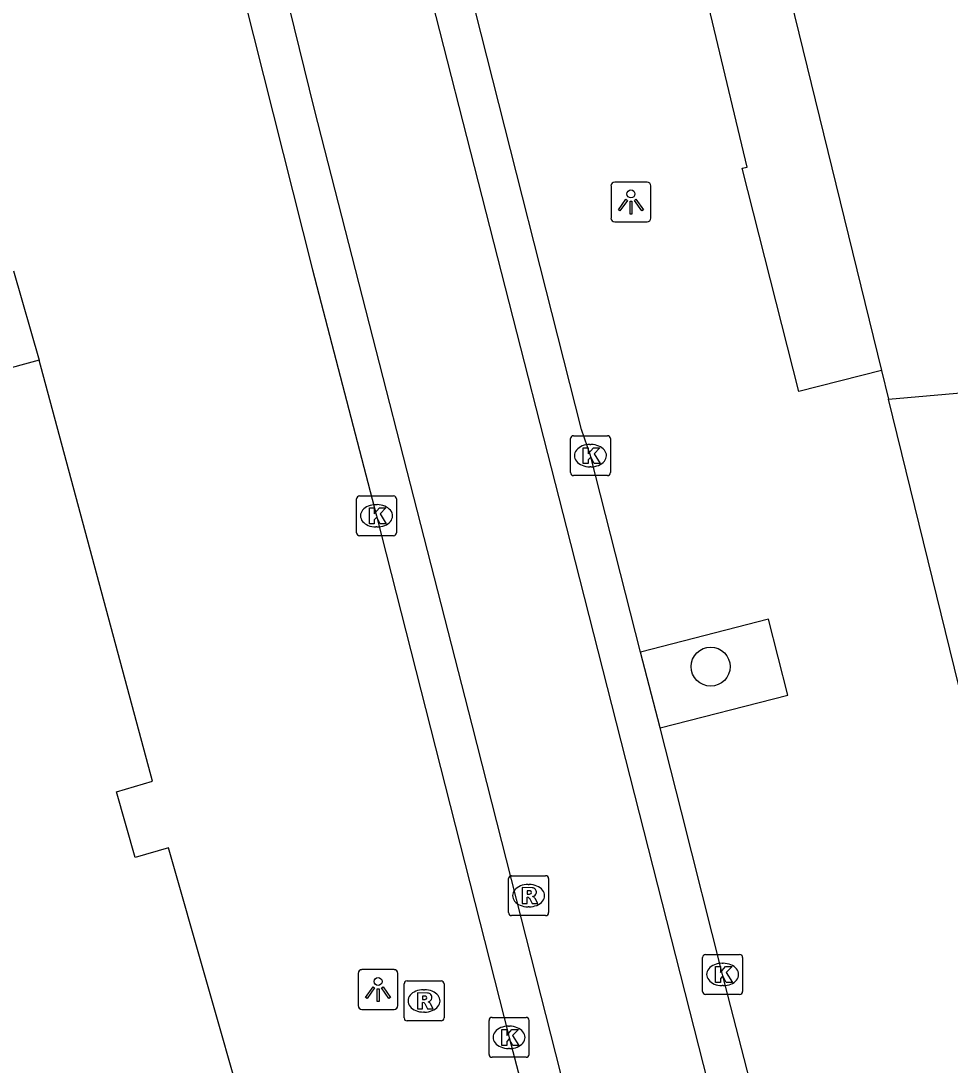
# Model space of a CAD drawing. Extents: x 161087 to 161922, y 382574 to 383873.
# Drawn here: x 161691.27 to 161714.55, y 382837.8 to 382863.97 of the extents above; entities that cross this region are included whole.
import ezdxf

# ---------------------------------------------------------------- set-up
doc = ezdxf.new("R2010")
doc.units = 0
for name, color, linetype in [('IMGEO_Boom', 7, 'Continuous'), ('IMGEO_Kolk', 7, 'Continuous'), ('IMGEO_Lichtpunt', 7, 'Continuous'), ('IMGEO_Pand', 7, 'Continuous'), ('IMGEO_Rijbaan_lokaal_gesloten', 7, 'Continuous'), ('IMGEO_Rijbaan_lokaal_open', 7, 'Continuous'), ('IMGEO_Rioolput', 7, 'Continuous'), ('IMGEO_Voetpad_open', 7, 'Continuous')]:
    doc.layers.add(name, color=color, linetype=linetype)

msp = doc.modelspace()

# ---------------------------------------------------------------- linework, layer by layer
at = {"layer": 'IMGEO_Boom'}
msp.add_circle((161708.548, 382847.788), 0.489, dxfattribs=at)
at = {"layer": 'IMGEO_Kolk'}
for p, q in [((161705.036, 382852.65), (161705.036, 382853.502)), ((161705.111, 382853.576), (161705.963, 382853.576)), ((161705.524, 382853.356), (161705.549, 382853.356)), ((161706.037, 382853.502), (161706.037, 382852.65)), ((161705.963, 382852.576), (161705.111, 382852.576)), ((161705.547, 382852.796), (161705.522, 382852.796)), ((161699.751, 382852.068), (161700.603, 382852.068)), ((161699.676, 382851.142), (161699.676, 382851.994)), ((161700.164, 382851.848), (161700.189, 382851.848)), ((161700.677, 382851.994), (161700.677, 382851.142)), ((161700.187, 382851.288), (161700.162, 382851.288)), ((161700.603, 382851.068), (161699.751, 382851.068)), ((161708.423, 382840.573), (161709.275, 382840.573)), ((161708.348, 382839.647), (161708.348, 382840.499)), ((161708.836, 382840.353), (161708.861, 382840.353)), ((161709.349, 382840.499), (161709.349, 382839.647)), ((161708.859, 382839.793), (161708.834, 382839.793)), ((161709.275, 382839.573), (161708.423, 382839.573)), ((161703.071, 382838.996), (161703.923, 382838.996)), ((161702.996, 382838.07), (161702.996, 382838.922)), ((161703.484, 382838.776), (161703.509, 382838.776)), ((161703.997, 382838.922), (161703.997, 382838.07)), ((161703.507, 382838.216), (161703.482, 382838.216)), ((161703.923, 382837.996), (161703.071, 382837.996))]:
    msp.add_line(p, q, dxfattribs=at)
for points in [[(161705.036, 382852.65), (161705.036, 382853.502)], [(161705.111, 382853.576), (161705.963, 382853.576)], [(161706.037, 382853.502), (161706.037, 382852.65)], [(161705.357, 382853.276), (161705.48, 382853.276), (161705.48, 382853.125), (161705.61, 382853.276), (161705.774, 382853.276), (161705.628, 382853.125), (161705.781, 382852.876), (161705.629, 382852.876), (161705.544, 382853.04), (161705.48, 382852.973), (161705.48, 382852.876), (161705.357, 382852.876), (161705.357, 382853.276)], [(161705.963, 382852.576), (161705.111, 382852.576)], [(161699.751, 382852.068), (161700.603, 382852.068)], [(161699.676, 382851.142), (161699.676, 382851.994)], [(161699.997, 382851.768), (161700.12, 382851.768), (161700.12, 382851.617), (161700.25, 382851.768), (161700.414, 382851.768), (161700.268, 382851.617), (161700.421, 382851.368), (161700.269, 382851.368), (161700.184, 382851.532), (161700.12, 382851.465), (161700.12, 382851.368), (161699.997, 382851.368), (161699.997, 382851.768)], [(161700.677, 382851.994), (161700.677, 382851.142)], [(161700.603, 382851.068), (161699.751, 382851.068)], [(161708.423, 382840.573), (161709.275, 382840.573)], [(161708.348, 382839.647), (161708.348, 382840.499)], [(161708.669, 382840.273), (161708.792, 382840.273), (161708.792, 382840.122), (161708.922, 382840.273), (161709.086, 382840.273), (161708.94, 382840.122), (161709.093, 382839.873), (161708.941, 382839.873), (161708.856, 382840.037), (161708.792, 382839.97), (161708.792, 382839.873), (161708.669, 382839.873), (161708.669, 382840.273)], [(161709.349, 382840.499), (161709.349, 382839.647)], [(161709.275, 382839.573), (161708.423, 382839.573)], [(161703.071, 382838.996), (161703.923, 382838.996)], [(161702.996, 382838.07), (161702.996, 382838.922)], [(161703.317, 382838.696), (161703.44, 382838.696), (161703.44, 382838.545), (161703.57, 382838.696), (161703.734, 382838.696), (161703.588, 382838.545), (161703.741, 382838.296), (161703.589, 382838.296), (161703.504, 382838.46), (161703.44, 382838.393), (161703.44, 382838.296), (161703.317, 382838.296), (161703.317, 382838.696)], [(161703.997, 382838.922), (161703.997, 382838.07)], [(161703.923, 382837.996), (161703.071, 382837.996)]]:
    msp.add_lwpolyline(points, dxfattribs=at)
for centre, start, end in [((161705.113, 382853.5), 91.552, 178.448), ((161705.113, 382853.5), 91.552, 178.448), ((161705.961, 382853.5), 1.552, 88.448), ((161705.961, 382853.5), 1.552, 88.448), ((161705.113, 382852.652), 181.552, 268.448), ((161705.113, 382852.652), 181.552, 268.448), ((161705.961, 382852.652), 271.552, 358.448), ((161705.961, 382852.652), 271.552, 358.448), ((161699.753, 382851.992), 91.552, 178.448), ((161699.753, 382851.992), 91.552, 178.448), ((161700.601, 382851.992), 1.552, 88.448), ((161700.601, 382851.992), 1.552, 88.448), ((161699.753, 382851.144), 181.552, 268.448), ((161699.753, 382851.144), 181.552, 268.448), ((161700.601, 382851.144), 271.552, 358.448), ((161700.601, 382851.144), 271.552, 358.448), ((161708.425, 382840.497), 91.552, 178.448), ((161708.425, 382840.497), 91.552, 178.448), ((161709.273, 382840.497), 1.552, 88.448), ((161709.273, 382840.497), 1.552, 88.448), ((161708.425, 382839.649), 181.552, 268.448), ((161708.425, 382839.649), 181.552, 268.448), ((161709.273, 382839.649), 271.552, 358.448), ((161709.273, 382839.649), 271.552, 358.448), ((161703.073, 382838.92), 91.552, 178.448), ((161703.073, 382838.92), 91.552, 178.448), ((161703.921, 382838.92), 1.552, 88.448), ((161703.921, 382838.92), 1.552, 88.448), ((161703.073, 382838.072), 181.552, 268.448), ((161703.073, 382838.072), 181.552, 268.448), ((161703.921, 382838.072), 271.552, 358.448), ((161703.921, 382838.072), 271.552, 358.448)]:
    msp.add_arc(centre, 0.0765, start, end, dxfattribs=at)
for centre, major_axis, ratio, start_param, end_param in [((161705.523, 382853.076), (-0.387, 0.002), 0.722429, 4.712389, 7.853982), ((161705.548, 382853.076), (-0.39, 0.002), 0.717154, 1.570796, 4.712389), ((161700.163, 382851.568), (-0.387, 0.002), 0.722429, 4.712389, 7.853982), ((161700.188, 382851.568), (-0.39, 0.002), 0.717154, 1.570796, 4.712389), ((161708.835, 382840.073), (-0.387, 0.002), 0.722429, 4.712389, 7.853982), ((161708.86, 382840.073), (-0.39, 0.002), 0.717154, 1.570796, 4.712389), ((161703.483, 382838.496), (-0.387, 0.002), 0.722429, 4.712389, 7.853982), ((161703.508, 382838.496), (-0.39, 0.002), 0.717154, 1.570796, 4.712389)]:
    msp.add_ellipse(centre, major_axis=major_axis, ratio=ratio, start_param=start_param, end_param=end_param, dxfattribs=at)
at = {"layer": 'IMGEO_Lichtpunt'}
for p, q in [((161706.954, 382859.934), (161706.146, 382859.934)), ((161706.954, 382859.934), (161706.146, 382859.934)), ((161706.052, 382859.839), (161706.052, 382859.032)), ((161706.052, 382859.839), (161706.052, 382859.032)), ((161707.048, 382859.032), (161707.048, 382859.839)), ((161707.048, 382859.032), (161707.048, 382859.839)), ((161706.146, 382858.938), (161706.954, 382858.938)), ((161706.146, 382858.938), (161706.954, 382858.938)), ((161699.717, 382840.098), (161699.717, 382839.291)), ((161699.717, 382840.098), (161699.717, 382839.291)), ((161700.619, 382840.193), (161699.811, 382840.193)), ((161700.619, 382840.193), (161699.811, 382840.193)), ((161700.713, 382839.291), (161700.713, 382840.098)), ((161700.713, 382839.291), (161700.713, 382840.098)), ((161699.811, 382839.197), (161700.619, 382839.197)), ((161699.811, 382839.197), (161700.619, 382839.197))]:
    msp.add_line(p, q, dxfattribs=at)
for points in [[(161706.426, 382859.503), (161706.465, 382859.475), (161706.277, 382859.213), (161706.239, 382859.24), (161706.426, 382859.503)], [(161706.528, 382859.455), (161706.575, 382859.455), (161706.575, 382859.133), (161706.528, 382859.133), (161706.528, 382859.455)], [(161706.638, 382859.475), (161706.676, 382859.502), (161706.863, 382859.24), (161706.824, 382859.212), (161706.638, 382859.475)], [(161700.091, 382839.762), (161700.13, 382839.734), (161699.942, 382839.472), (161699.904, 382839.499), (161700.091, 382839.762)], [(161700.303, 382839.734), (161700.341, 382839.761), (161700.528, 382839.499), (161700.489, 382839.471), (161700.303, 382839.734)], [(161700.193, 382839.714), (161700.24, 382839.714), (161700.24, 382839.392), (161700.193, 382839.392), (161700.193, 382839.714)]]:
    msp.add_lwpolyline(points, dxfattribs=at)
for centre in [(161706.551, 382859.637), (161700.216, 382839.896)]:
    msp.add_circle(centre, 0.0994, dxfattribs=at)
for centre, start, end in [((161706.146, 382859.839), 90, 180), ((161706.146, 382859.839), 90, 180), ((161706.954, 382859.839), 0, 90), ((161706.954, 382859.839), 0, 90), ((161706.146, 382859.032), 180, 270), ((161706.146, 382859.032), 180, 270), ((161706.954, 382859.032), 270, 0), ((161706.954, 382859.032), 270, 360), ((161699.811, 382840.098), 90, 180), ((161699.811, 382840.098), 90, 180), ((161700.619, 382840.098), 0, 90), ((161700.619, 382840.098), 0, 90), ((161699.811, 382839.291), 180, 270), ((161699.811, 382839.291), 180, 270), ((161700.619, 382839.291), 270, 0), ((161700.619, 382839.291), 270, 360)]:
    msp.add_arc(centre, 0.0946, start, end, dxfattribs=at)
at = {"layer": 'IMGEO_Pand'}
for points in [[(161705.26, 382886.107), (161712.831, 382855.212)], [(161713.007, 382854.492), (161727.191, 382855.738)], [(161691.725, 382855.466), (161680.693, 382852.454)], [(161697.829, 382833.205), (161694.964, 382843.246), (161694.128, 382843.001), (161693.662, 382844.646), (161694.563, 382844.914), (161691.725, 382855.466)], [(161712.831, 382855.212), (161713.007, 382854.492)], [(161714.877, 382846.863), (161713.007, 382854.492)]]:
    msp.add_lwpolyline(points, dxfattribs=at)
at = {"layer": 'IMGEO_Rijbaan_lokaal_gesloten'}
msp.add_lwpolyline([(161698.621, 382876.523), (161701.175, 382865.991), (161705.035, 382850.873), (161709.044, 382835.129), (161712.687, 382820.916), (161713.528, 382817.435), (161710.392, 382816.221), (161706.644, 382830.329), (161702.574, 382846.327), (161698.627, 382861.752), (161695.87, 382872.975)], dxfattribs=at)
at = {"layer": 'IMGEO_Rijbaan_lokaal_open'}
for points in [[(161694.662, 382873.552), (161696.356, 382866.524), (161698.571, 382857.733), (161700.177, 382851.568), (161703.497, 382838.496), (161704.4, 382835.052)], [(161706.789, 382848.149), (161705.537, 382853.076), (161705.31, 382853.731), (161702.647, 382864.239), (161702.602, 382864.425)], [(161707.282, 382846.251), (161706.789, 382848.149)], [(161713.496, 382821.957), (161712.459, 382826.04), (161708.849, 382840.073), (161707.818, 382844.148), (161707.282, 382846.251)]]:
    msp.add_lwpolyline(points, dxfattribs=at)
at = {"layer": 'IMGEO_Rioolput'}
for p, q in [((161703.487, 382841.622), (161703.487, 382842.474)), ((161703.562, 382842.548), (161704.414, 382842.548)), ((161704.488, 382842.474), (161704.488, 382841.622)), ((161703.975, 382842.328), (161704, 382842.328)), ((161703.998, 382841.768), (161703.973, 382841.768)), ((161704.414, 382841.548), (161703.562, 382841.548)), ((161700.867, 382838.983), (161700.867, 382839.835)), ((161700.942, 382839.909), (161701.794, 382839.909)), ((161701.868, 382839.835), (161701.868, 382838.983)), ((161701.355, 382839.689), (161701.38, 382839.689)), ((161701.378, 382839.129), (161701.353, 382839.129)), ((161701.794, 382838.909), (161700.942, 382838.909))]:
    msp.add_line(p, q, dxfattribs=at)
for points in [[(161703.487, 382841.622), (161703.487, 382842.474)], [(161703.562, 382842.548), (161704.414, 382842.548)], [(161704.488, 382842.474), (161704.488, 382841.622)], [(161704.076, 382842.246), (161703.824, 382842.248), (161703.824, 382841.848)], [(161704.002, 382842.167), (161703.948, 382842.167), (161703.948, 382842.086)], [(161703.948, 382842.086), (161704, 382842.086)], [(161703.824, 382841.848), (161703.948, 382841.848), (161703.948, 382842.01), (161703.959, 382842.01)], [(161704.006, 382841.981), (161704.077, 382841.848), (161704.217, 382841.848), (161704.152, 382841.974)], [(161704.414, 382841.548), (161703.562, 382841.548)], [(161700.867, 382838.983), (161700.867, 382839.835)], [(161700.942, 382839.909), (161701.794, 382839.909)], [(161701.868, 382839.835), (161701.868, 382838.983)], [(161701.456, 382839.607), (161701.204, 382839.609), (161701.204, 382839.209)], [(161701.382, 382839.528), (161701.328, 382839.528), (161701.328, 382839.447)], [(161701.204, 382839.209), (161701.328, 382839.209), (161701.328, 382839.371), (161701.339, 382839.371)], [(161701.328, 382839.447), (161701.38, 382839.447)], [(161701.386, 382839.342), (161701.457, 382839.209), (161701.597, 382839.209), (161701.532, 382839.335)], [(161701.794, 382838.909), (161700.942, 382838.909)]]:
    msp.add_lwpolyline(points, dxfattribs=at)
for centre, radius, start, end in [((161703.564, 382842.472), 0.0765, 91.552, 178.448), ((161703.564, 382842.472), 0.0765, 91.552, 178.448), ((161704.412, 382842.472), 0.0765, 1.552, 88.448), ((161704.412, 382842.472), 0.0765, 1.552, 88.448), ((161703.984, 382842.275), 0.19, 274.7715, 282.9687), ((161704.008, 382842.071), 0.0964, 77.0061, 93.1865), ((161704.022, 382842.128), 0.0378, 276.6634, 79.6772), ((161704.075, 382842.136), 0.109, 350.3612, 89.416), ((161704.073, 382842.136), 0.112, 277.5842, 350.9817), ((161703.958, 382841.957), 0.0533, 26.0293, 88.6989), ((161704.057, 382841.921), 0.108, 29.5134, 73.7905), ((161703.564, 382841.624), 0.0765, 181.552, 268.448), ((161703.564, 382841.624), 0.0765, 181.552, 268.448), ((161704.412, 382841.624), 0.0765, 271.552, 358.448), ((161704.412, 382841.624), 0.0765, 271.552, 358.448), ((161700.944, 382839.833), 0.0765, 91.552, 178.448), ((161700.944, 382839.833), 0.0765, 91.552, 178.448), ((161701.792, 382839.833), 0.0765, 1.552, 88.448), ((161701.792, 382839.833), 0.0765, 1.552, 88.448), ((161701.388, 382839.432), 0.0964, 77.0061, 93.1865), ((161701.402, 382839.489), 0.0378, 276.6634, 79.6772), ((161701.455, 382839.497), 0.109, 350.3612, 89.416), ((161701.453, 382839.497), 0.112, 277.5842, 350.9817), ((161701.338, 382839.318), 0.0533, 26.0293, 88.6989), ((161701.364, 382839.636), 0.19, 274.7715, 282.9687), ((161701.437, 382839.282), 0.108, 29.5134, 73.7905), ((161700.944, 382838.985), 0.0765, 181.552, 268.448), ((161700.944, 382838.985), 0.0765, 181.552, 268.448), ((161701.792, 382838.985), 0.0765, 271.552, 358.448), ((161701.792, 382838.985), 0.0765, 271.552, 358.448)]:
    msp.add_arc(centre, radius, start, end, dxfattribs=at)
for centre, major_axis, ratio, start_param, end_param in [((161703.974, 382842.048), (-0.387, 0.002), 0.722429, 4.712389, 7.853982), ((161703.999, 382842.048), (-0.39, 0.002), 0.717154, 1.570796, 4.712389), ((161701.354, 382839.409), (-0.387, 0.002), 0.722429, 4.712389, 7.853982), ((161701.379, 382839.409), (-0.39, 0.002), 0.717154, 1.570796, 4.712389)]:
    msp.add_ellipse(centre, major_axis=major_axis, ratio=ratio, start_param=start_param, end_param=end_param, dxfattribs=at)
at = {"layer": 'IMGEO_Voetpad_open'}
for points in [[(161712.831, 382855.212), (161710.758, 382854.688), (161709.336, 382860.282), (161709.46, 382860.311), (161708.41, 382864.716), (161708.232, 382864.738), (161705.5, 382875.366), (161705.887, 382875.455), (161704.735, 382880.112), (161704.348, 382880.023), (161702.953, 382885.472)], [(161691.085, 382857.708), (161691.725, 382855.466)], [(161707.282, 382846.251), (161710.479, 382847.074), (161709.996, 382848.98), (161706.789, 382848.149)]]:
    msp.add_lwpolyline(points, dxfattribs=at)

doc.saveas('drawing.dxf')
